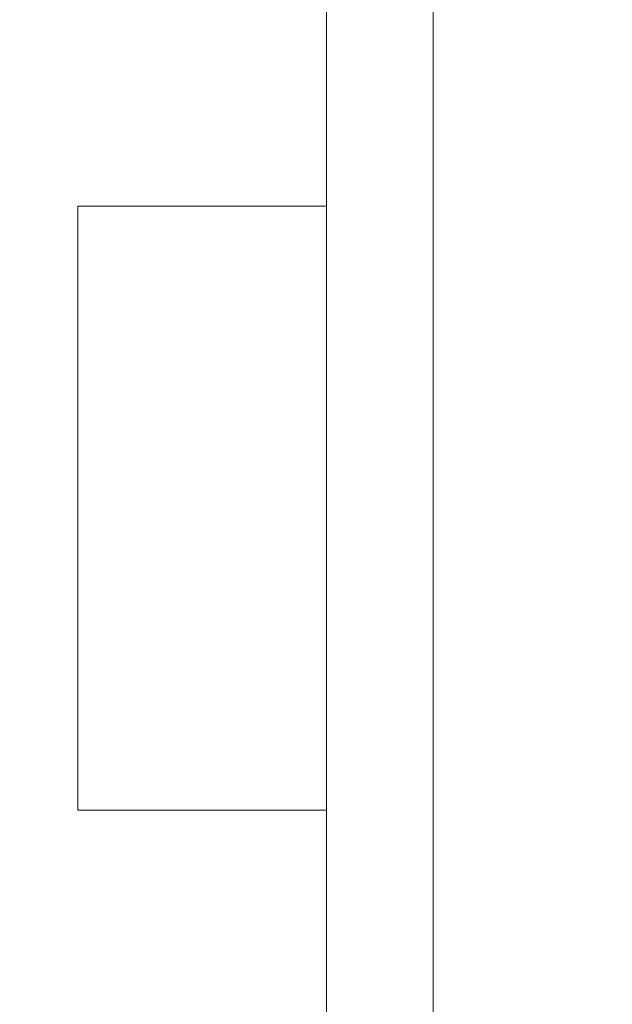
# Model space of a CAD drawing. Header units: metres. Extents: x -4 to 99, y -11 to 17.
# Tile 647 of 656: x 54.784 to 54.95, y 11.818 to 12.095. Entities that reach past the tile are written whole.
import ezdxf

# ---------------------------------------------------------------- set-up
doc = ezdxf.new("R2010")
doc.units = ezdxf.units.M
doc.header["$MEASUREMENT"] = 0
doc.linetypes.add('Wipeout_Contour', pattern=[1, 0, -1])
doc.layers.add('152 - Bemaßung_ Beschriftung.Ausbau', color=7, linetype='Continuous')
doc.layers.add('701 - Einrichtung.Möbel', color=7, linetype='Continuous')
doc.styles.add('ERSTELLTER_STIL_2', font='txt')
doc.dimstyles.new('ERSTELLTER_STIL__2', dxfattribs={"dimtxt": 0.1, "dimasz": 0.0532, "dimexe": 0.18, "dimexo": 0.0625, "dimgap": 0, "dimtad": 1, "dimtih": 1, "dimtoh": 1, "dimzin": 0, "dimdsep": 46, "dimtxsty": 'ERSTELLTER_STIL_2', "dimblk": 'ARROWHEAD_2', "dimblk1": 'ARROWHEAD_2', "dimblk2": 'ARROWHEAD_2', "dimcen": 0.09, "dimse1": 1, "dimse2": 1, "dimclrd": 7, "dimclre": 7, "dimclrt": 7, "dimazin": 0, "dimtfac": 1, "dimtdec": 4, "dimtmove": 0, "dimatfit": 3, "dimfxl": 1, "dimtolj": 1, "dimtzin": 0, "dimarcsym": 0})

# ---------------------------------------------------------------- blocks, each defined once
blk = doc.blocks.new('*D291')
at = {"layer": '152 - Bemaßung_ Beschriftung.Ausbau', "color": 7, "linetype": 'Continuous', "lineweight": 5}
for p, q in [((54.6, 15.3025), (54.6, 15.4075)), ((58.05503, 15.3025), (58.05503, 15.4075)), ((54.62021, 15.39), (54.57979, 15.32)), ((58.07523, 15.39), (58.03482, 15.32)), ((54.6, 15.355), (58.05503, 15.355))]:
    blk.add_line(p, q, dxfattribs=at)
at = {"layer": '152 - Bemaßung_ Beschriftung.Ausbau', "color": 7, "lineweight": 5, "char_height": 0.1, "attachment_point": 7, "style": 'ERSTELLTER_STIL_2'}
for s, insert in [('\\A1;{\\pql;\\fArial|b0|i0|c0|p38;3,45\\fArial|b0|i0|c0|p38;\\A1{\\H.66x;\\S5^  ;}}', (56.09356, 15.35559)), ('\\A1;{\\pql;\\fArial|b0|i0|c0|p38;15}', (57.88302, 15.375))]:
    blk.add_mtext(s, dxfattribs=dict(at, insert=insert))
blk = doc.blocks.new('ARROWHEAD_2')
at = {"color": 0, "linetype": 'Continuous', "lineweight": 0}
for p, q in [((-0.3781, -0.655), (0.3781, 0.655)), ((0, 0), (-1, 0))]:
    blk.add_line(p, q, dxfattribs=at)

msp = doc.modelspace()

# ---------------------------------------------------------------- wipeouts: each hides what was drawn before it
at = {"color": 254, "linetype": 'Wipeout_Contour', "lineweight": 0, "ltscale": 341.086358}
msp.add_wipeout([(54.6, 10.68998), (56.8, 10.68998), (56.8, 11.48998), (55.4, 11.48998), (55.4, 12.68998), (54.6, 12.68998)], dxfattribs=at).dxf.layer = '701 - Einrichtung.Möbel'

# ---------------------------------------------------------------- next in the draw order: wipeouts: each hides what was drawn before it
at = {"color": 254, "linetype": 'Wipeout_Contour', "lineweight": 0, "ltscale": 224.701042}
msp.add_wipeout([(54.89991, 11.55784), (54.89991, 12.35784), (54.86991, 12.35784), (54.86991, 11.55784)], dxfattribs=at).dxf.layer = '701 - Einrichtung.Möbel'

# ---------------------------------------------------------------- next in the draw order: linework, layer by layer
at = {"layer": '701 - Einrichtung.Möbel', "color": 7, "linetype": 'Continuous', "lineweight": 5, "flags": 128}
msp.add_lwpolyline([(54.89991, 11.55784), (54.89991, 12.35784), (54.86991, 12.35784), (54.86991, 11.55784)], close=True, dxfattribs=at)

# ---------------------------------------------------------------- next in the draw order: wipeouts: each hides what was drawn before it
at = {"color": 254, "linetype": 'Wipeout_Contour', "lineweight": 0, "ltscale": 224.502629}
msp.add_wipeout([(54.86991, 12.04284), (54.79991, 12.04284), (54.79991, 11.87284), (54.86991, 11.87284)], dxfattribs=at).dxf.layer = '701 - Einrichtung.Möbel'

# ---------------------------------------------------------------- next in the draw order: linework, layer by layer
at = {"layer": '701 - Einrichtung.Möbel', "color": 7, "linetype": 'Continuous', "lineweight": 5, "flags": 128}
msp.add_lwpolyline([(54.86991, 12.04284), (54.79991, 12.04284), (54.79991, 11.87284), (54.86991, 11.87284)], close=True, dxfattribs=at)

# ---------------------------------------------------------------- next in the draw order: dimensions: what is measured, and where the dimension line sits
at = {"layer": '152 - Bemaßung_ Beschriftung.Ausbau', "color": 7, "linetype": 'Continuous', "lineweight": 5}
dim = msp.add_linear_dim(base=(58.05503, 15.355), p1=(54.6, 10.70929), p2=(58.05503, 10.61999), dimstyle='ERSTELLTER_STIL__2', dxfattribs=at)
dim.commit()
dim.dimension.update_dxf_attribs({"geometry": '*D291', "text_midpoint": (56.3585, 15.425), "dimtype": 160})

doc.saveas('drawing.dxf')
